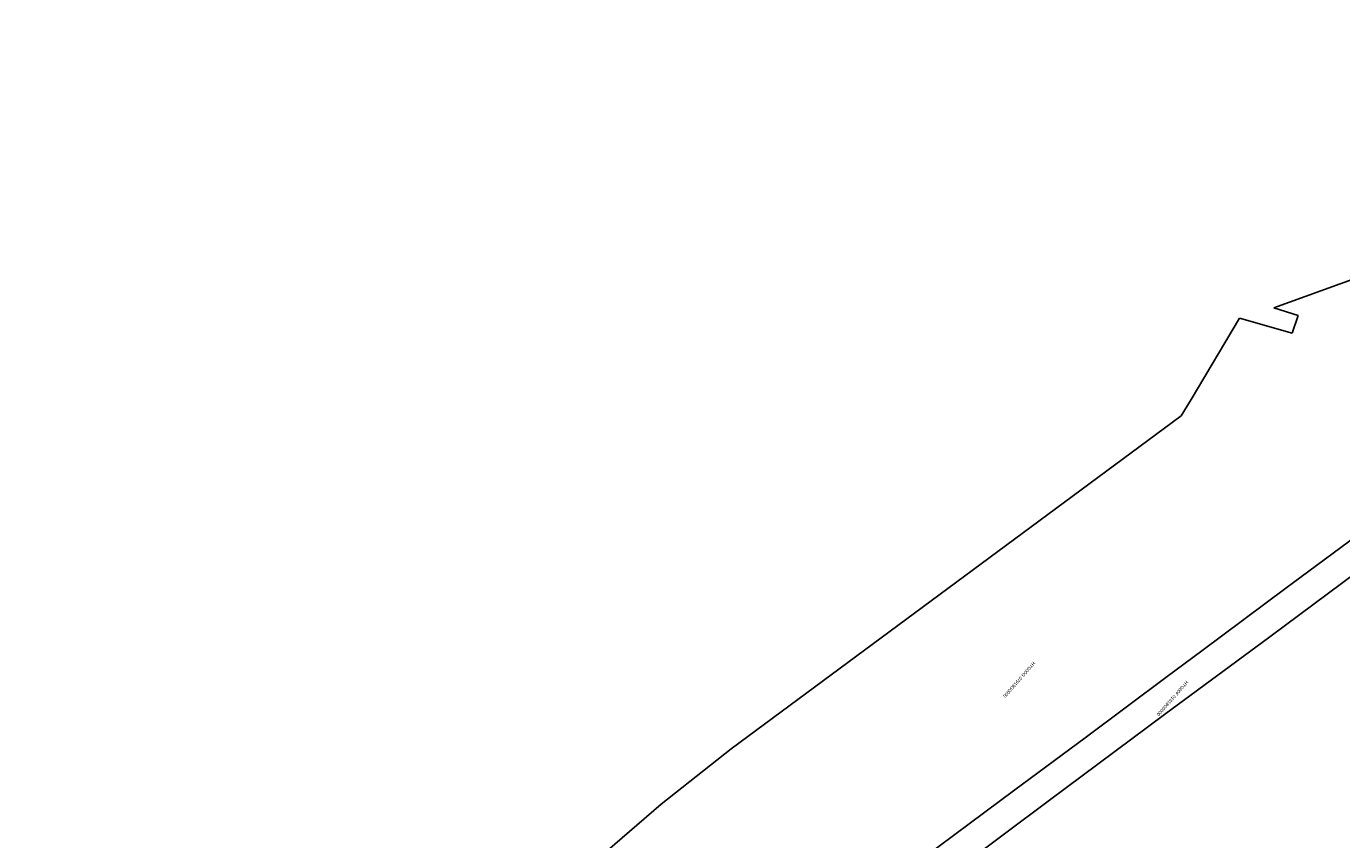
# Model space of a CAD drawing. Header units: millimetres. Extents: x 747415 to 1601423, y -236173 to 551995.
# Tile 548 of 549: x 875956 to 1279006, y 302548 to 551995. Entities that reach past the tile are written whole.
import ezdxf

# ---------------------------------------------------------------- set-up
doc = ezdxf.new("R2010")
doc.units = ezdxf.units.MM
doc.header["$LTSCALE"] = 100
doc.header["$MEASUREMENT"] = 0
doc.linetypes.add('BORDERX2', pattern=[88.9, 25.4, -12.7, 25.4, -12.7, 0, -12.7])
doc.layers.add('T--L9000_PERCELEN', color=4, linetype='BORDERX2')
doc.styles.get("Standard").update_dxf_attribs({"font": 'arial.ttf'})

# ---------------------------------------------------------------- blocks, each defined once
blk = doc.blocks.new('FMEBLOCK8')
at = {"layer": 'T--L9000_PERCELEN', "flags": 128}
blk.add_lwpolyline([(80.41812, -10.793575), (80.19502, -11.000275), (79.98204, -11.217375), (79.7801, -11.445525), (79.59104, -11.68245), (79.41302, -11.92945), (79.24903, -12.18555), (79.097, -12.448475), (78.959, -12.719525), (78.83503, -12.9974), (78.72601, -13.280475), (78.6301, -13.5694), (78.55006, -13.86255), (78.48405, -14.159275), (78.43299, -14.458275), (78.39803, -14.760525), (78.37802, -15.0644), (78.37411, -15.3673), (78.38492, -15.6715), (78.41114, -15.9744), (78.453, -16.27535), (78.50912, -16.57435), (78.58111, -16.86945), (78.66805, -17.160325), (78.76902, -17.4473), (78.88494, -17.728425), (79.01512, -18.003375), (79.15795, -18.2715), (79.31504, -18.5315), (79.48501, -18.783375), (79.66809, -19.026475), (79.86313, -19.2595), (166.62695, -118.250275), (170.81502, -117.9893), (172.64996, -119.8535), (174.41797, -122.567575), (175.33498, -125.5644), (175.33199, -129.0783), (177.77896, -152.066525), (143.32404, -153.153325), (124.91898, -153.708425), (101.19701, -152.5394), (57.80406, -147.921475), (51.18995, -147.2393), (60.34993, -141.66945), (36.61002, -137.8793), (6.12812, -132.982525), (-32.51188, -124.855575), (-75.50601, -115.69935), (-114.67087, -107.24545), (-155.98807, -98.490275), (-201.03702, -88.701275), (-196.19989, -62.437375), (-193.60503, -48.347325), (-183.94089, 5.017675), (-169.50908, 82.338425), (-156.21094, 153.708425), (-153.35296, 153.1556), (-114.78794, 145.603575), (-60.05599, 135.1896), (5.01193, 122.717725), (7.06399, 122.391425), (22.62993, 119.480725), (65.84992, 111.274475), (165.02799, 92.078675), (199.46198, 85.381725), (201.03702, 84.815575), (195.60695, 83.9605), (187.06912, 77.793625), (170.01301, 62.10945), (164.46311, 63.005475), (108.07194, 13.410475), (86.38593, -5.380375)], close=True, dxfattribs=at)
blk = doc.blocks.new('FMEBLOCK11')
at = {"layer": 'T--L9000_PERCELEN'}
blk.add_text('HTG00F 01818G0000', height=1, dxfattribs=at).set_placement((0, 0))
blk = doc.blocks.new('FMEBLOCK12')
at = {"layer": 'T--L9000_PERCELEN', "flags": 128}
blk.add_lwpolyline([(215.479985, -39.356038), (176.897025, -39.747987), (147.212995, -40.096063), (125.038925, -38.089188), (93.931885, -35.353988), (48.933995, -25.661187), (9.468985, -17.231987), (-16.733075, -11.664088), (-47.490055, -5.166038), (-60.353035, -2.357063), (-91.759995, 4.241088), (-127.772015, 11.966012), (-159.354925, 18.663937), (-184.705985, 24.158063), (-212.405115, 29.951837), (-212.286895, 30.540088), (-215.479985, 40.096062), (-211.477985, 39.205888), (-192.695955, 35.215863), (-191.283065, 34.915887), (-163.732055, 28.928087), (-118.683105, 19.139087), (-77.365905, 10.383912), (-38.201045, 1.930012), (4.793085, -7.226213), (43.433085, -15.353163), (73.914985, -20.249937), (97.654895, -24.040088), (88.494915, -29.609938), (95.109025, -30.292112), (138.501975, -34.910038), (162.223945, -36.079062), (180.629005, -35.523962), (215.083925, -34.437162)], close=True, dxfattribs=at)
blk = doc.blocks.new('FMEBLOCK13')
at = {"layer": 'T--L9000_PERCELEN'}
blk.add_text('HTG00G 07919G0000', height=1, dxfattribs=at).set_placement((0, 0))
blk = doc.blocks.new('FMEBLOCK14')
at = {"layer": 'T--L9000_PERCELEN', "flags": 128}
blk.add_lwpolyline([(-225.21163, -16.211487), (-267.70367, 7.136513), (-293.72449, 21.688388), (-292.13565, 29.380488), (-285.57766, 59.419588), (-283.65969, 69.020413), (-255.96056, 63.226638), (-230.6095, 57.732513), (-199.02659, 51.034588), (-163.01457, 43.309663), (-131.60761, 36.711513), (-118.74463, 33.902538), (-87.98765, 27.404488), (-61.78559, 21.836588), (-22.32058, 13.407388), (22.67731, 3.714588), (53.78435, 0.979388), (75.95842, -1.027487), (105.64245, -0.679412), (144.22541, -0.287462), (165.78239, -0.069387), (173.19046, 1.584538), (173.94831, 0.621563), (179.51753, -2.131512), (200.49836, -6.067587), (226.70042, -10.760587), (270.89032, -18.926537), (277.09135, -23.087512), (280.6414, -27.299512), (293.72449, -43.052587), (292.93743, -43.487437), (290.59741, -40.205587), (288.28752, -38.226337), (286.8744, -37.162612), (284.90353, -36.556487), (283.28134, -36.418362), (280.69453, -36.678362), (265.80134, -41.493562), (262.30051, -42.649587), (241.79532, -48.631537), (215.77841, -54.765587), (191.15438, -59.754337), (168.97042, -69.020412), (136.00245, -66.667412), (124.28832, -65.046637), (119.85645, -64.433362), (114.68536, -63.717387), (89.34649, -63.796362), (64.07248, -62.654637), (38.45531, -60.162537), (13.07941, -56.728587), (-13.7885, -51.816537), (-181.51669, -15.661587), (-187.37548, -16.648612), (-215.84948, -21.976337), (-223.10552, -6.819637), (-228.38264, -9.095612)], close=True, dxfattribs=at)

msp = doc.modelspace()

# ---------------------------------------------------------------- block references
at = {"layer": 'T--L9000_PERCELEN', "xscale": 1000.000000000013, "yscale": 1000.000000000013, "zscale": 1000.000000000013, "rotation": 228.6878301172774}
for name, p in [('FMEBLOCK14', (1121704.77, 285806.479)), ('FMEBLOCK12', (1198089.619, 313535.937)), ('FMEBLOCK8', (1261816.557, 207860.941)), ('FMEBLOCK13', (1184451.825, 357205.026)), ('FMEBLOCK11', (1231328.136, 351369.207))]:
    msp.add_blockref(name, p, dxfattribs=at)

doc.saveas('drawing.dxf')
